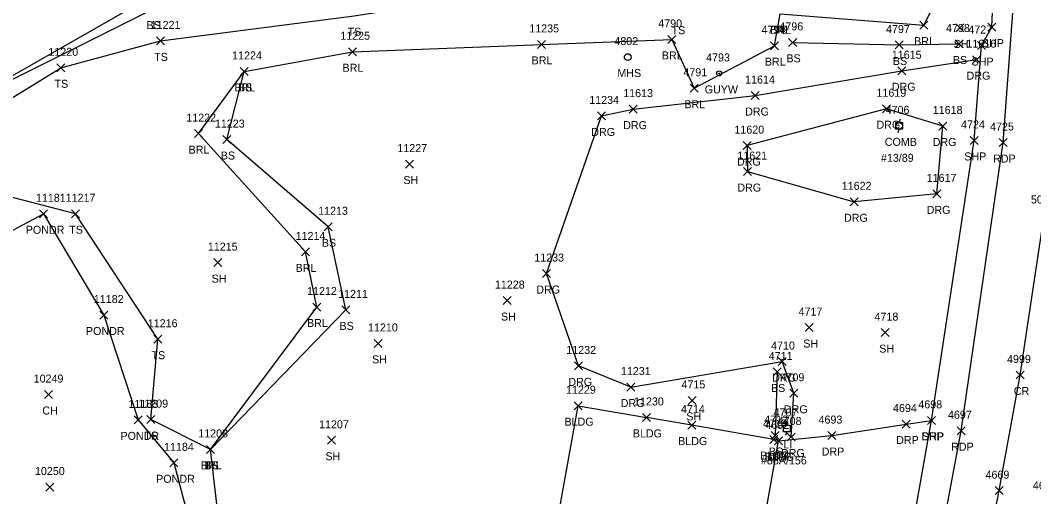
# Model space of a CAD drawing. Extents: x 1769141 to 1770911, y 735471 to 741449.
# Drawn here: x 1770447 to 1770700.3, y 739202.5 to 739321.7 of the extents above; entities that cross this region are included whole.
import ezdxf

# ---------------------------------------------------------------- set-up
doc = ezdxf.new("R2010")
doc.units = 0
for name, color, linetype in [('DD', 7, 'Continuous'), ('L_A', 7, 'Continuous'), ('L_I', 7, 'Continuous'), ('L_TIC', 7, 'Continuous'), ('LABL', 7, 'Continuous'), ('LAWE', 7, 'Continuous'), ('LBC', 7, 'Continuous'), ('LELB', 7, 'Continuous'), ('P_A', 7, 'Continuous'), ('P_I', 7, 'Continuous'), ('P_TIC', 7, 'Continuous'), ('PET', 7, 'Continuous'), ('PRC', 7, 'Continuous'), ('PSP', 7, 'Continuous'), ('R_A', 7, 'Continuous'), ('R_I', 7, 'Continuous'), ('R_TIC', 7, 'Continuous'), ('RDG', 7, 'Continuous'), ('RDP', 7, 'Continuous'), ('U_A', 7, 'Continuous'), ('U_C', 7, 'Continuous'), ('U_I', 7, 'Continuous'), ('ULP', 7, 'Continuous'), ('UP', 7, 'Continuous'), ('UPGW', 7, 'Continuous'), ('USMH', 7, 'Continuous')]:
    doc.layers.add(name, color=color, linetype=linetype)

msp = doc.modelspace()

# ---------------------------------------------------------------- linework, layer by layer
at = {"layer": 'DD'}
msp.add_lwpolyline([(1770431.97, 739300.36), (1770479.12, 739327.34), (1770528.18, 739336.23), (1770575.52, 739341.04)], dxfattribs=at)
at = {"layer": 'L_TIC'}
for points in [[(1770671.81, 739319.44), (1770673.81, 739321.44)], [(1770673.81, 739319.44), (1770671.81, 739321.44)], [(1770680.77, 739318.75), (1770682.77, 739320.75)], [(1770682.77, 739318.75), (1770680.77, 739320.75)], [(1770481.08, 739315.5), (1770483.08, 739317.5)], [(1770483.08, 739315.5), (1770481.08, 739317.5)], [(1770576.24, 739314.63), (1770578.24, 739316.63)], [(1770578.24, 739314.63), (1770576.24, 739316.63)], [(1770608.79, 739315.87), (1770610.79, 739317.87)], [(1770610.79, 739315.87), (1770608.79, 739317.87)], [(1770634.5, 739314.31), (1770636.5, 739316.31)], [(1770636.5, 739314.31), (1770634.5, 739316.31)], [(1770639.02, 739315.14), (1770641.02, 739317.14)], [(1770641.02, 739315.14), (1770639.02, 739317.14)], [(1770665.61, 739314.48), (1770667.61, 739316.48)], [(1770667.61, 739314.48), (1770665.61, 739316.48)], [(1770680.6, 739314.73), (1770682.6, 739316.73)], [(1770682.6, 739314.73), (1770680.6, 739316.73)], [(1770529, 739312.79), (1770531, 739314.79)], [(1770531, 739312.79), (1770529, 739314.79)], [(1770456.17, 739308.77), (1770458.17, 739310.77)], [(1770458.17, 739308.77), (1770456.17, 739310.77)], [(1770501.98, 739307.86), (1770503.98, 739309.86)], [(1770503.98, 739307.86), (1770501.98, 739309.86)], [(1770501.98, 739307.86), (1770503.98, 739309.86)], [(1770503.98, 739307.86), (1770501.98, 739309.86)], [(1770614.4, 739303.66), (1770616.4, 739305.66)], [(1770616.4, 739303.66), (1770614.4, 739305.66)], [(1770490.54, 739292.3), (1770492.54, 739294.3)], [(1770492.54, 739292.3), (1770490.54, 739294.3)], [(1770497.68, 739290.82), (1770499.68, 739292.82)], [(1770499.68, 739290.82), (1770497.68, 739292.82)], [(1770543.27, 739284.69), (1770545.27, 739286.69)], [(1770545.27, 739284.69), (1770543.27, 739286.69)], [(1770451.83, 739272.25), (1770453.83, 739274.25)], [(1770453.83, 739272.25), (1770451.83, 739274.25)], [(1770459.83, 739272.27), (1770461.83, 739274.27)], [(1770461.83, 739272.27), (1770459.83, 739274.27)], [(1770522.92, 739269), (1770524.92, 739271)], [(1770524.92, 739269), (1770522.92, 739271)], [(1770517.29, 739262.72), (1770519.29, 739264.72)], [(1770519.29, 739262.72), (1770517.29, 739264.72)], [(1770495.36, 739260.03), (1770497.36, 739262.03)], [(1770497.36, 739260.03), (1770495.36, 739262.03)], [(1770567.65, 739250.54), (1770569.65, 739252.54)], [(1770569.65, 739250.54), (1770567.65, 739252.54)], [(1770520.15, 739248.93), (1770522.15, 739250.93)], [(1770522.15, 739248.93), (1770520.15, 739250.93)], [(1770527.35, 739248.21), (1770529.35, 739250.21)], [(1770529.35, 739248.21), (1770527.35, 739250.21)], [(1770466.87, 739246.93), (1770468.87, 739248.93)], [(1770468.87, 739246.93), (1770466.87, 739248.93)], [(1770643.18, 739243.79), (1770645.18, 739245.79)], [(1770645.18, 739243.79), (1770643.18, 739245.79)], [(1770480.4, 739240.87), (1770482.4, 739242.87)], [(1770482.4, 739240.87), (1770480.4, 739242.87)], [(1770662.17, 739242.52), (1770664.17, 739244.52)], [(1770664.17, 739242.52), (1770662.17, 739244.52)], [(1770535.46, 739239.82), (1770537.46, 739241.82)], [(1770537.46, 739239.82), (1770535.46, 739241.82)], [(1770635.17, 739232.68), (1770637.17, 739234.68)], [(1770637.17, 739232.68), (1770635.17, 739234.68)], [(1770453.05, 739227.03), (1770455.05, 739229.03)], [(1770455.05, 739227.03), (1770453.05, 739229.03)], [(1770613.95, 739225.57), (1770615.95, 739227.57)], [(1770615.95, 739225.57), (1770613.95, 739227.57)], [(1770585.41, 739224.24), (1770587.41, 739226.24)], [(1770587.41, 739224.24), (1770585.41, 739226.24)], [(1770475.51, 739220.69), (1770477.51, 739222.69)], [(1770477.51, 739220.69), (1770475.51, 739222.69)], [(1770478.63, 739220.77), (1770480.63, 739222.77)], [(1770480.63, 739220.77), (1770478.63, 739222.77)], [(1770602.49, 739221.31), (1770604.49, 739223.31)], [(1770604.49, 739221.31), (1770602.49, 739223.31)], [(1770613.81, 739219.39), (1770615.81, 739221.39)], [(1770615.81, 739219.39), (1770613.81, 739221.39)], [(1770523.79, 739215.59), (1770525.79, 739217.59)], [(1770525.79, 739215.59), (1770523.79, 739217.59)], [(1770634.32, 739215.77), (1770636.32, 739217.77)], [(1770636.32, 739215.77), (1770634.32, 739217.77)], [(1770634.61, 739216.77), (1770636.61, 739218.77)], [(1770636.61, 739216.77), (1770634.61, 739218.77)], [(1770635.5, 739215.45), (1770637.5, 739217.45)], [(1770637.5, 739215.45), (1770635.5, 739217.45)], [(1770493.6, 739213.31), (1770495.6, 739215.31)], [(1770495.6, 739213.31), (1770493.6, 739215.31)], [(1770493.6, 739213.31), (1770495.6, 739215.31)], [(1770495.6, 739213.31), (1770493.6, 739215.31)], [(1770493.6, 739213.31), (1770495.6, 739215.31)], [(1770495.6, 739213.31), (1770493.6, 739215.31)], [(1770484.42, 739209.95), (1770486.42, 739211.95)], [(1770486.42, 739209.95), (1770484.42, 739211.95)], [(1770453.45, 739203.9), (1770455.45, 739205.9)], [(1770455.45, 739203.9), (1770453.45, 739205.9)]]:
    msp.add_lwpolyline(points, dxfattribs=at)
at = {"layer": 'LABL'}
for points in [[(1770609.79, 739316.87), (1770615.4, 739304.66), (1770635.5, 739315.31), (1770636.88, 739323.29), (1770672.81, 739320.44), (1770676.2, 739327.26)], [(1770577.24, 739315.63), (1770609.79, 739316.87)], [(1770441.96, 739162.33), (1770469.81, 739159.13), (1770515.04, 739151.64), (1770578.59, 739136.08), (1770573.18, 739143.79), (1770566.78, 739148.86), (1770564.21, 739178), (1770556.17, 739148.76), (1770514.27, 739160.33), (1770491.95, 739168.25), (1770497.95, 739184.72), (1770494.6, 739214.31), (1770521.15, 739249.93), (1770518.29, 739263.72), (1770491.54, 739293.3), (1770502.98, 739308.86), (1770530, 739313.79), (1770577.24, 739315.63)]]:
    msp.add_lwpolyline(points, dxfattribs=at)
at = {"layer": 'LAWE'}
msp.add_lwpolyline([(1770357.58, 739311.78), (1770415.17, 739316.22), (1770431.97, 739300.36), (1770428.53, 739289.27), (1770425.57, 739272.37), (1770439.19, 739265.98), (1770452.83, 739273.25), (1770467.87, 739247.93), (1770476.51, 739221.69), (1770485.42, 739210.95), (1770490.53, 739191.41), (1770475.17, 739167.25), (1770406.84, 739174.9), (1770365.65, 739181.3), (1770336.27, 739188.38), (1770313.94, 739188.07)], dxfattribs=at)
at = {"layer": 'LBC'}
for points in [[(1770573.85, 739155.41), (1770586.41, 739225.24), (1770603.49, 739222.31)], [(1770614.81, 739220.39), (1770603.49, 739222.31)], [(1770574.1, 739154.96), (1770624.1, 739146.42), (1770636.5, 739216.45), (1770635.32, 739216.77), (1770614.81, 739220.39)]]:
    msp.add_lwpolyline(points, dxfattribs=at)
at = {"layer": 'LELB'}
for points in [[(1770431.97, 739300.36), (1770480.12, 739324.45), (1770527.92, 739331.27), (1770575.53, 739337.96)], [(1770494.6, 739214.31), (1770479.63, 739221.77), (1770481.4, 739241.87), (1770460.83, 739273.27), (1770438.92, 739278.93), (1770440.87, 739299.72), (1770457.17, 739309.77), (1770482.08, 739316.5), (1770530.43, 739322.81), (1770574.85, 739329.8)], [(1770640.02, 739316.14), (1770666.61, 739315.48), (1770681.6, 739315.73)], [(1770494.6, 739214.31), (1770528.35, 739249.21), (1770523.92, 739270), (1770498.68, 739291.82), (1770502.98, 739308.86)], [(1770636.17, 739233.68), (1770635.61, 739217.77)]]:
    msp.add_lwpolyline(points, dxfattribs=at)
at = {"layer": 'P_TIC'}
for points in [[(1770688.77, 739318.95), (1770690.77, 739320.95)], [(1770690.77, 739318.95), (1770688.77, 739320.95)], [(1770686.18, 739314.35), (1770688.18, 739316.35)], [(1770688.18, 739314.35), (1770686.18, 739316.35)], [(1770684.36, 739290.6), (1770686.36, 739292.6)], [(1770686.36, 739290.6), (1770684.36, 739292.6)], [(1770691.6, 739290.08), (1770693.6, 739292.08)], [(1770693.6, 739290.08), (1770691.6, 739292.08)], [(1770695.85, 739231.92), (1770697.85, 739233.92)], [(1770697.85, 739231.92), (1770695.85, 739233.92)], [(1770673.73, 739220.57), (1770675.73, 739222.57)], [(1770675.73, 739220.57), (1770673.73, 739222.57)], [(1770681.12, 739217.99), (1770683.12, 739219.99)], [(1770683.12, 739217.99), (1770681.12, 739219.99)], [(1770690.58, 739202.99), (1770692.58, 739204.99)], [(1770692.58, 739202.99), (1770690.58, 739204.99)]]:
    msp.add_lwpolyline(points, dxfattribs=at)
at = {"layer": 'PET'}
msp.add_lwpolyline([(1770643.72, 739017.75), (1770651.2, 739057.47), (1770658.5, 739094.98), (1770665.02, 739129.45), (1770675.11, 739181.45), (1770682.12, 739218.99), (1770692.6, 739291.08), (1770695.62, 739331.46), (1770695.65, 739368.89), (1770690.9, 739425.2), (1770684.05, 739463.28), (1770673.24, 739502.8), (1770654.91, 739557.34), (1770639.81, 739599.06), (1770627.38, 739632.77), (1770614.19, 739668.43), (1770600.57, 739704.87), (1770588.51, 739738.1), (1770569.64, 739788.57), (1770552.61, 739834.73), (1770526.99, 739903.96), (1770508.61, 739952.73)], dxfattribs=at)
at = {"layer": 'PRC'}
msp.add_lwpolyline([(1770652.79, 739000.55), (1770661.76, 739049.09), (1770676.76, 739126.68), (1770686.63, 739178.09), (1770691.58, 739203.99), (1770696.85, 739232.92), (1770702.89, 739272.83), (1770707.26, 739312.83), (1770707.84, 739376.22), (1770704.25, 739418.4), (1770696.6, 739463.84), (1770684.34, 739507.25), (1770668.92, 739555.36), (1770649.82, 739606.94), (1770630.97, 739657.66), (1770610.69, 739712.41), (1770591.34, 739764.72), (1770574.45, 739810.22), (1770556.28, 739859.56), (1770544.53, 739890.8), (1770526.88, 739938.69)], dxfattribs=at)
at = {"layer": 'PSP'}
msp.add_lwpolyline([(1770635.84, 739018.16), (1770643.49, 739059.41), (1770650.52, 739096.81), (1770658.94, 739131.13), (1770667.87, 739183.03), (1770674.73, 739221.57), (1770685.36, 739291.6), (1770687.18, 739315.35), (1770689.77, 739319.95), (1770690.35, 739333), (1770690.31, 739368.57), (1770685.41, 739425.07), (1770677.9, 739461.78), (1770666.95, 739501.48)], dxfattribs=at)
at = {"layer": 'R_TIC'}
for points in [[(1770684.98, 739310.81), (1770686.98, 739312.81)], [(1770686.98, 739310.81), (1770684.98, 739312.81)], [(1770666.3, 739308.04), (1770668.3, 739310.04)], [(1770668.3, 739308.04), (1770666.3, 739310.04)], [(1770629.65, 739301.84), (1770631.65, 739303.84)], [(1770631.65, 739301.84), (1770629.65, 739303.84)], [(1770662.47, 739298.53), (1770664.47, 739300.53)], [(1770664.47, 739298.53), (1770662.47, 739300.53)], [(1770591.22, 739296.73), (1770593.22, 739298.73)], [(1770593.22, 739296.73), (1770591.22, 739298.73)], [(1770599.18, 739298.43), (1770601.18, 739300.43)], [(1770601.18, 739298.43), (1770599.18, 739300.43)], [(1770676.52, 739294.21), (1770678.52, 739296.21)], [(1770678.52, 739294.21), (1770676.52, 739296.21)], [(1770627.62, 739289.31), (1770629.62, 739291.31)], [(1770629.62, 739289.31), (1770627.62, 739291.31)], [(1770627.71, 739282.81), (1770629.71, 739284.81)], [(1770629.71, 739282.81), (1770627.71, 739284.81)], [(1770675.01, 739277.24), (1770677.01, 739279.24)], [(1770677.01, 739277.24), (1770675.01, 739279.24)], [(1770675.01, 739277.24), (1770677.01, 739279.24)], [(1770677.01, 739277.24), (1770675.01, 739279.24)], [(1770654.36, 739275.25), (1770656.36, 739277.25)], [(1770656.36, 739275.25), (1770654.36, 739277.25)], [(1770654.36, 739275.25), (1770656.36, 739277.25)], [(1770656.36, 739275.25), (1770654.36, 739277.25)], [(1770577.48, 739257.3), (1770579.48, 739259.3)], [(1770579.48, 739257.3), (1770577.48, 739259.3)], [(1770636.41, 739235.28), (1770638.41, 739237.28)], [(1770638.41, 739235.28), (1770636.41, 739237.28)], [(1770585.48, 739234.19), (1770587.48, 739236.19)], [(1770587.48, 739234.19), (1770585.48, 739236.19)], [(1770598.57, 739228.9), (1770600.57, 739230.9)], [(1770600.57, 739228.9), (1770598.57, 739230.9)], [(1770639.33, 739227.35), (1770641.33, 739229.35)], [(1770641.33, 739227.35), (1770639.33, 739229.35)], [(1770673.73, 739220.57), (1770675.73, 739222.57)], [(1770675.73, 739220.57), (1770673.73, 739222.57)], [(1770667.39, 739219.66), (1770669.39, 739221.66)], [(1770669.39, 739219.66), (1770667.39, 739221.66)], [(1770635.5, 739215.45), (1770637.5, 739217.45)], [(1770637.5, 739215.45), (1770635.5, 739217.45)], [(1770638.62, 739216.41), (1770640.62, 739218.41)], [(1770640.62, 739216.41), (1770638.62, 739218.41)], [(1770648.78, 739216.77), (1770650.78, 739218.77)], [(1770650.78, 739216.77), (1770648.78, 739218.77)]]:
    msp.add_lwpolyline(points, dxfattribs=at)
at = {"layer": 'RDG'}
for points in [[(1770600.18, 739299.43), (1770630.65, 739302.84), (1770667.3, 739309.04), (1770685.98, 739311.81)], [(1770592.22, 739297.73), (1770600.18, 739299.43)], [(1770676.01, 739278.24), (1770677.52, 739295.21), (1770663.47, 739299.53), (1770628.62, 739290.31), (1770628.71, 739283.81), (1770655.36, 739276.25)], [(1770599.57, 739229.9), (1770586.48, 739235.19), (1770578.48, 739258.3), (1770592.22, 739297.73)], [(1770676.01, 739278.24), (1770655.36, 739276.25)], [(1770599.57, 739229.9), (1770637.41, 739236.28)], [(1770639.62, 739217.41), (1770640.33, 739228.35), (1770637.41, 739236.28)]]:
    msp.add_lwpolyline(points, dxfattribs=at)
at = {"layer": 'RDP'}
msp.add_lwpolyline([(1770636.5, 739216.45), (1770649.78, 739217.77), (1770668.39, 739220.66), (1770674.73, 739221.57)], dxfattribs=at)
at = {"layer": 'ULP'}
for p, q in [((1770637.75, 739218.72), (1770637.75, 739220.39)), ((1770637.75, 739220.39), (1770639.42, 739220.39)), ((1770638.75, 739221.22), (1770638.59, 739220.39)), ((1770638.59, 739219.55), (1770638.59, 739219.55)), ((1770639.42, 739220.39), (1770639.42, 739218.72)), ((1770639.42, 739218.72), (1770637.75, 739218.72)), ((1770638.34, 739217.89), (1770638.59, 739218.72))]:
    msp.add_line(p, q, dxfattribs=at)
at = {"layer": 'UP'}
for p, q in [((1770665.81, 739294.41), (1770665.81, 739296.08)), ((1770665.81, 739296.08), (1770667.48, 739296.08)), ((1770666.89, 739296.91), (1770666.64, 739296.08)), ((1770667.48, 739296.08), (1770667.48, 739294.41)), ((1770667.48, 739294.41), (1770665.81, 739294.41)), ((1770666.39, 739293.58), (1770666.64, 739294.41)), ((1770666.64, 739295.25), (1770666.64, 739295.25))]:
    msp.add_line(p, q, dxfattribs=at)
msp.add_circle((1770666.64, 739295.25), 0.833, dxfattribs=at)
at = {"layer": 'UPGW'}
for radius in [0.625, 0.0833]:
    msp.add_circle((1770621.65, 739308.37), radius, dxfattribs=at)
at = {"layer": 'USMH'}
for p, q in [((1770598.8, 739312.46), (1770598.8, 739312.46)), ((1770599.64, 739312.46), (1770599.64, 739312.46))]:
    msp.add_line(p, q, dxfattribs=at)
msp.add_circle((1770598.8, 739312.46), 0.833, dxfattribs=at)

# ---------------------------------------------------------------- texts
at = {"layer": 'L_A'}
for s, p in [('BS', (1770478.57, 739319.45)), ('TS', (1770528.84, 739317.81)), ('TS', (1770609.77, 739318.17)), ('BRL', (1770634.42, 739318.29)), ('TS', (1770635.29, 739318.29)), ('BRL', (1770670.36, 739315.44)), ('SH', (1770680.25, 739314.75)), ('TS', (1770480.49, 739311.5)), ('BRL', (1770607.33, 739311.87)), ('BS', (1770638.46, 739311.14)), ('BRL', (1770527.54, 739308.79)), ('BRL', (1770574.78, 739310.63)), ('BRL', (1770633.05, 739310.31)), ('BS', (1770665.05, 739310.48)), ('BS', (1770680.04, 739310.73)), ('TS', (1770455.58, 739304.77)), ('BRL', (1770500.53, 739303.86)), ('BS', (1770501.43, 739303.86)), ('BRL', (1770612.95, 739299.66)), ('BRL', (1770489.09, 739288.3)), ('BS', (1770497.13, 739286.82)), ('SH', (1770542.76, 739280.69)), ('PONDR', (1770448.4, 739268.25)), ('TS', (1770459.24, 739268.27)), ('BS', (1770522.36, 739265)), ('BRL', (1770515.83, 739258.72)), ('SH', (1770494.84, 739256.03)), ('SH', (1770567.14, 739246.54)), ('PONDR', (1770463.44, 739242.93)), ('BRL', (1770518.69, 739244.93)), ('BS', (1770526.79, 739244.21)), ('SH', (1770642.67, 739239.79)), ('SH', (1770661.65, 739238.52)), ('TS', (1770479.81, 739236.87)), ('SH', (1770534.94, 739235.82)), ('BS', (1770634.61, 739228.68)), ('CH', (1770452.54, 739223.03)), ('BLDG', (1770583, 739220.24)), ('SH', (1770613.44, 739221.57)), ('PONDR', (1770472.07, 739216.69)), ('TS', (1770478.04, 739216.77)), ('BLDG', (1770600.08, 739217.31)), ('BLDG', (1770611.4, 739215.39)), ('BS', (1770634.05, 739212.77)), ('SH', (1770523.28, 739211.59)), ('BLDG', (1770631.91, 739211.77)), ('BLDG', (1770633.09, 739211.45)), ('BRL', (1770492.14, 739209.31)), ('TS', (1770493.01, 739209.31)), ('BS', (1770493.04, 739209.31)), ('PONDR', (1770480.98, 739205.95))]:
    msp.add_text(s, height=2, dxfattribs=at).set_placement(p)
at = {"layer": 'L_I'}
for s, p in [('11221', (1770479.62, 739319.5)), ('4790', (1770606.44, 739319.87)), ('4796', (1770636.71, 739319.14)), ('11225', (1770526.98, 739316.79)), ('11235', (1770574.21, 739318.63)), ('4794', (1770632.24, 739318.31)), ('4797', (1770663.35, 739318.48)), ('4798', (1770678.34, 739318.73)), ('11220', (1770454.06, 739312.77)), ('11224', (1770499.96, 739311.86)), ('11224', (1770499.96, 739311.86)), ('4791', (1770612.71, 739307.66)), ('11222', (1770488.52, 739296.3)), ('11223', (1770495.66, 739294.82)), ('11227', (1770541.25, 739288.69)), ('11181', (1770450.94, 739276.25)), ('11217', (1770458.37, 739276.27)), ('11213', (1770521.46, 739273)), ('11214', (1770515.83, 739266.72)), ('11215', (1770493.9, 739264.03)), ('11212', (1770518.69, 739252.93)), ('11228', (1770565.62, 739254.54)), ('11182', (1770465.41, 739250.93)), ('11211', (1770526.46, 739252.21)), ('4717', (1770641.49, 739247.79)), ('4718', (1770660.47, 739246.52)), ('11216', (1770478.89, 739244.87)), ('11210', (1770533.91, 739243.82)), ('4711', (1770634.04, 739236.68)), ('10249', (1770450.38, 739231.03)), ('11229', (1770583.38, 739228.24)), ('4715', (1770612.25, 739229.57)), ('11230', (1770600.38, 739225.31)), ('11183', (1770474.05, 739224.69)), ('11209', (1770476.52, 739224.77)), ('4714', (1770612.11, 739223.39)), ('4712', (1770632.92, 739220.77)), ('11207', (1770521.69, 739219.59)), ('4713', (1770632.63, 739219.77)), ('4692', (1770633.19, 739219.45)), ('11208', (1770491.5, 739217.31)), ('11208', (1770491.5, 739217.31)), ('11208', (1770491.5, 739217.31)), ('11184', (1770482.96, 739213.95)), ('10250', (1770450.7, 739207.9))]:
    msp.add_text(s, height=2, dxfattribs=at).set_placement(p)
at = {"layer": 'P_A'}
for s, p in [('SHP', (1770687.3, 739314.95)), ('SHP', (1770684.72, 739310.35)), ('SHP', (1770682.89, 739286.6)), ('RDP', (1770690.09, 739286.08)), ('CR', (1770695.28, 739227.92)), ('SHP', (1770672.27, 739216.57)), ('RDP', (1770679.61, 739213.99))]:
    msp.add_text(s, height=2, dxfattribs=at).set_placement(p)
at = {"layer": 'P_I'}
for s, p in [('4727', (1770683.92, 739318.35)), ('4724', (1770682.1, 739294.6)), ('4725', (1770689.35, 739294.08)), ('5038', (1770699.55, 739275.83)), ('4999', (1770693.58, 739235.92)), ('4698', (1770671.42, 739224.57)), ('4697', (1770678.82, 739221.99)), ('4669', (1770688.21, 739206.99)), ('4670', (1770700.04, 739204.32))]:
    msp.add_text(s, height=2, dxfattribs=at).set_placement(p)
at = {"layer": 'R_A'}
for s, p in [('DRG', (1770683.47, 739306.81)), ('DRG', (1770664.79, 739304.04)), ('DRG', (1770628.14, 739297.84)), ('DRG', (1770597.67, 739294.43)), ('DRG', (1770660.96, 739294.53)), ('DRG', (1770589.7, 739292.73)), ('DRG', (1770675.01, 739290.21)), ('DRG', (1770626.11, 739285.31)), ('DRG', (1770626.2, 739278.81)), ('DRG', (1770673.5, 739273.24)), ('DRG', (1770673.5, 739273.24)), ('DRG', (1770652.84, 739271.25)), ('DRG', (1770652.84, 739271.25)), ('DRG', (1770575.97, 739253.3)), ('DRG', (1770583.97, 739230.19)), ('DRG', (1770634.9, 739231.28)), ('DRG', (1770597.06, 739224.9)), ('DRG', (1770637.82, 739223.35)), ('DRP', (1770665.88, 739215.66)), ('DRP', (1770672.22, 739216.57)), ('DRG', (1770637.11, 739212.41)), ('DRP', (1770647.27, 739212.77)), ('DRP', (1770633.99, 739211.45))]:
    msp.add_text(s, height=2, dxfattribs=at).set_placement(p)
at = {"layer": 'R_I'}
for s, p in [('11616', (1770683.43, 739314.81)), ('11615', (1770664.8, 739312.04)), ('11614', (1770628.14, 739305.84)), ('11613', (1770597.68, 739302.43)), ('11619', (1770660.96, 739302.53)), ('11234', (1770589.19, 739300.73)), ('11618', (1770675.02, 739298.21)), ('11620', (1770625.46, 739293.31)), ('11621', (1770626.2, 739286.81)), ('11617', (1770673.51, 739281.24)), ('11617', (1770673.51, 739281.24)), ('11622', (1770652.29, 739279.25)), ('11622', (1770652.29, 739279.25)), ('11233', (1770575.46, 739261.3)), ('11232', (1770583.46, 739238.19)), ('4710', (1770634.63, 739239.28)), ('11231', (1770597.11, 739232.9)), ('4709', (1770636.99, 739231.35)), ('4694', (1770665.09, 739223.66)), ('4698', (1770671.42, 739224.57)), ('4708', (1770636.28, 739220.41)), ('4693', (1770646.48, 739220.77)), ('4692', (1770633.19, 739219.45))]:
    msp.add_text(s, height=2, dxfattribs=at).set_placement(p)
at = {"layer": 'U_A'}
for s, p in [('MHS', (1770596.22, 739307.46)), ('GUYW', (1770618.04, 739303.37)), ('COMB', (1770663.03, 739290.25)), ('LI', (1770637.69, 739214.55))]:
    msp.add_text(s, height=2, dxfattribs=at).set_placement(p)
at = {"layer": 'U_C'}
for s, p in [('#13/89', (1770662.07, 739286.25)), ('#88A/156', (1770632.09, 739210.55))]:
    msp.add_text(s, height=2, dxfattribs=at).set_placement(p)
at = {"layer": 'U_I'}
for s, p in [('4802', (1770595.47, 739315.46)), ('4793', (1770618.39, 739311.37)), ('4706', (1770663.25, 739298.25)), ('4707', (1770635.25, 739222.55))]:
    msp.add_text(s, height=2, dxfattribs=at).set_placement(p)

doc.saveas('drawing.dxf')
